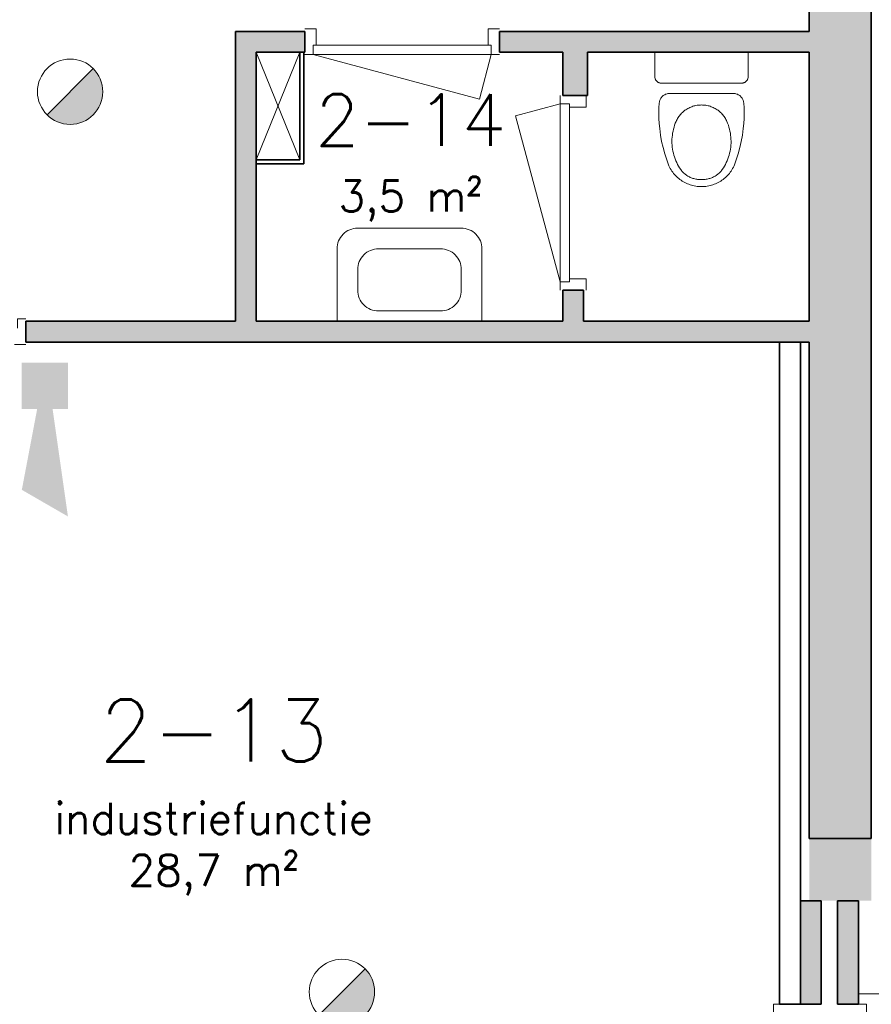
# Model space of a CAD drawing. Header units: millimetres. Extents: x -13022 to 1371524, y -38729 to 632593.
# Tile 309 of 381: x 740232 to 744344, y 573978 to 578733. Entities that reach past the tile are written whole.
import ezdxf

# ---------------------------------------------------------------- set-up
doc = ezdxf.new("R2010")
doc.units = ezdxf.units.MM
doc.header["$LTSCALE"] = 35
for name, color, linetype, lineweight in [('A LIJN 1', 1, 'Continuous', 20), ('A LIJN 2', 2, 'Continuous', 35), ('A LIJN 5', 5, 'Continuous', 13), ('A LIJN 9', 252, 'Continuous', 18), ('Al65----_beveiliging-inst', 92, 'Continuous', 9), ('B95 tekst', 7, 'Continuous', 25), ('brandveiligheid voorzieningen', 10, 'Continuous', 9)]:
    doc.layers.add(name, color=color, linetype=linetype, lineweight=lineweight)
doc.styles.add('Algemeen', font='simplex.shx', dxfattribs={"height": 2.5})

# ---------------------------------------------------------------- blocks, each defined once
blk = doc.blocks.new('Brandmelder')
at = {"layer": 'brandveiligheid voorzieningen'}
blk.add_hatch(color=256, dxfattribs=at).paths.add_polyline_path([(76.61761215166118, -89.8017357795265, 0.198912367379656), (75.84758572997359, -87.94272754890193), (72.12956926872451, -91.66074401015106, 0.6681786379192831)])
blk.add_line((72.12956926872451, -91.66074401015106), (75.84758572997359, -87.94272754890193), dxfattribs=at)
blk.add_circle((73.98857749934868, -89.8017357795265), 2.629034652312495, dxfattribs=at)
blk = doc.blocks.new('Signaalgever (akoestisch)')
at = {"layer": 'Al65----_beveiliging-inst', "color": 10, "linetype": 'Continuous'}
for points in [[(3.712956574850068, 0), (3.712956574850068, 3.712956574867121), (0, 0), (0, 3.712956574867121)], [(10.23284543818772, 0), (12.37652191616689, 3.712956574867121), (3.712956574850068, 1.237652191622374), (3.712956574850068, 2.475304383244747)]]:
    blk.add_solid(points, dxfattribs=at)

msp = doc.modelspace()

# ---------------------------------------------------------------- hatches: boundary and pattern name
at = {"layer": 'A LIJN 9', "ltscale": 0.1}
h = msp.add_hatch(color=256, dxfattribs=at)
h.dxf.hatch_style = 1
h.paths.add_polyline_path([(744344.192393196, 582818.8713452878), (744424.1942242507, 582818.8713452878), (747203.8648728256, 582818.872298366), (747203.8648728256, 582718.8719198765), (747403.8656262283, 582718.8719198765), (747403.8656262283, 582818.8713452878), (747384.6272816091, 582818.8722984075), (747296.932042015, 582918.8717243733), (744344.192393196, 582918.8717243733), (744344.192393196, 583109.4415978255), (744044.1931561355, 583109.4415978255), (744044.1931561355, 578676.872192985), (742549.2057064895, 578676.872192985), (742549.2057064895, 578576.8722907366), (742854.2021874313, 578576.8722907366), (742854.2021874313, 578366.4478716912), (742974.201119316, 578366.4478716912), (742974.201119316, 578576.8722907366), (744044.1931561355, 578576.8722907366), (744044.1931561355, 577276.4463136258), (742954.2006615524, 577276.4463136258), (742954.2006615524, 577426.4421132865), (742854.2021874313, 577426.4421132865), (742854.2021874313, 577276.4463136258), (741374.2026738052, 577276.4463136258), (741374.2026738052, 578576.8722907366), (741609.1956547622, 578576.8722907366), (741609.1956547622, 578676.872192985), (741274.2042092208, 578676.872192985), (741274.2042092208, 577276.4463136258), (740261.7759541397, 577276.4463136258), (740261.7683152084, 577176.4464113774), (744044.1931561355, 577176.4464113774), (744044.1931561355, 574777.8599534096), (744344.192393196, 574777.8599534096)])
h = msp.add_hatch(color=256, dxfattribs=at)
h.dxf.hatch_style = 1
h.paths.add_polyline_path([(744101.7035321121, 574477.8609613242), (744001.7050675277, 574477.8609613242), (744001.7050675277, 573977.8620449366), (744101.7035321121, 573977.8620449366)])
h.paths.add_polyline_path([(744281.7038372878, 574477.8609613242), (744181.7053727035, 574477.8609613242), (744181.7053727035, 573977.8620449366), (744281.7038372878, 573977.8620449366)])

# ---------------------------------------------------------------- linework, layer by layer
at = {"layer": 'A LIJN 1', "linetype": 'Continuous'}
for p, q in [((741584.2017582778, 578576.8718133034), (741374.2026738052, 578056.8718448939)), ((741374.2026738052, 578576.8718133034), (741584.2017582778, 578056.8718448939)), ((742264.2047909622, 577626.445494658), (741964.2048481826, 577626.445494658)), ((741864.2047051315, 577526.4451161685), (741864.2047051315, 577426.4454517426)), ((742364.2049244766, 577426.4454517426), (742364.2049244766, 577526.4451161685)), ((741964.2048481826, 577326.4453110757), (742264.2047909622, 577326.4453110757)), ((796748.3614281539, 574027.9020503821), (744281.7038372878, 574027.9020503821))]:
    msp.add_line(p, q, dxfattribs=at)
for points in [[(741864.2047051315, 577726.4454863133), (742364.2049323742, 577726.4454863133)], [(741764.2043331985, 577276.4458367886), (741764.2047206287, 577626.4454951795)], [(742464.2049244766, 577626.445494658), (742464.2043582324, 577276.4458362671)], [(742464.2043618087, 577276.4458367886), (741764.2043297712, 577276.4458367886)]]:
    msp.add_lwpolyline(points, dxfattribs=at)
at = {"layer": 'A LIJN 1', "linetype": 'Continuous', "extrusion": (0, 0, -1)}
for centre, major_axis, ratio, start_param, end_param in [((741864.2046574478, 577626.4455447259), (70.71063706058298, 70.710637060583), 0.9999999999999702, 3.926990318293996, 5.497787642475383), ((742364.2050007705, 577626.4455566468), (70.71062863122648, 70.71062863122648), 0.999999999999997, 5.497786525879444, 7.068584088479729)]:
    msp.add_ellipse(centre, major_axis=major_axis, ratio=ratio, start_param=start_param, end_param=end_param, dxfattribs=at)
at = {"layer": 'A LIJN 1', "linetype": 'Continuous'}
for centre, major_axis, ratio, start_param, end_param in [((741964.2048481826, 577526.4451161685), (-70.71067759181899, 70.710677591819), 0.9999999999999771, -0.7853981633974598, 0.7853982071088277), ((742264.2047909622, 577526.4451161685), (-70.71067759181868, 70.71067759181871), 0.9999999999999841, 3.926990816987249, 5.497787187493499), ((741964.2048481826, 577426.4454517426), (-70.71067759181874, 70.71067759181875), 0.9999999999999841, 0.7853981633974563, 2.356194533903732), ((742264.2047909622, 577426.4454517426), (70.71067759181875, 70.71067759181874), 0.9999999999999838, 3.926990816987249, 5.497787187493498)]:
    msp.add_ellipse(centre, major_axis=major_axis, ratio=ratio, start_param=start_param, end_param=end_param, dxfattribs=at)
for points, invisible_edges in [([(743299.2018727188, 578456.8719307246), (743299.2018727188, 578576.8718133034), (743329.2006615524, 578426.8717221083)], 14), ([(743329.2006615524, 578426.8717221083), (743299.2018727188, 578576.8718133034), (743749.1988114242, 578576.8718133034)], 13), ([(743719.2000321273, 578426.8717221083), (743329.2006615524, 578426.8717221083), (743749.1988114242, 578576.8718133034)], 14), ([(743719.2000321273, 578426.8717221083), (743749.1988114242, 578576.8718133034), (743749.1988114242, 578456.8719307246)], 13), ([(743299.2018727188, 578456.8719307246), (743299.5718983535, 578452.1788994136), (743299.2934254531, 578454.5182625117)], 1), ([(743300.670531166, 578447.6012626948), (743300.0296715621, 578449.8686233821), (743299.5718983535, 578452.1788994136)], 12), ([(743300.670531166, 578447.6012626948), (743302.4710682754, 578443.2520315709), (743301.4830616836, 578445.3915993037)], 1), ([(743303.6231068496, 578441.196862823), (743302.4710682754, 578443.2520315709), (743300.670531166, 578447.6012626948)], 14), ([(743309.7189930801, 578434.059564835), (743304.9315575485, 578439.2384932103), (743303.6231068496, 578441.196862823)], 13), ([(743309.7189930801, 578434.059564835), (743306.3887623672, 578437.3883650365), (743304.9315575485, 578439.2384932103)], 13), ([(743309.7189930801, 578434.059564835), (743307.9871205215, 578435.6588772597), (743306.3887623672, 578437.3883650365)], 12), ([(743313.5260704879, 578431.2929562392), (743309.7189930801, 578434.059564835), (743315.5821827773, 578430.1418707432)], 3), ([(743313.5260704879, 578431.2929562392), (743311.5653065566, 578432.6013968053), (743309.7189930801, 578434.059564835)], 12), ([(743319.9309376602, 578428.3403799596), (743317.7184132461, 578429.1557715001), (743315.5821827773, 578430.1418707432)], 12), ([(743732.8185013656, 578430.1418707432), (743730.6822708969, 578429.1557715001), (743728.4697560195, 578428.3403799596)], 12), ([(743734.8746231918, 578431.2929562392), (743732.8185013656, 578430.1418707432), (743738.6816910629, 578434.059564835)], 14), ([(743734.8746231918, 578431.2929562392), (743738.6816910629, 578434.059564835), (743736.8353775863, 578432.6013968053)], 1), ([(743738.6816910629, 578434.059564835), (743744.7775868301, 578441.196862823), (743743.4691361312, 578439.2384932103)], 13), ([(743738.6816910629, 578434.059564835), (743743.4691361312, 578439.2384932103), (743742.0119313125, 578437.3883650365)], 13), ([(743742.0119313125, 578437.3883650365), (743740.4135636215, 578435.6588772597), (743738.6816910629, 578434.059564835)], 12), ([(743747.7301529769, 578447.6012626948), (743745.9296158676, 578443.2520315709), (743744.7775868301, 578441.196862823)], 13), ([(743747.7301529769, 578447.6012626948), (743746.9176224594, 578445.3915993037), (743745.9296158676, 578443.2520315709)], 12), ([(743747.7301529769, 578447.6012626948), (743748.8287857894, 578452.1788994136), (743748.3710221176, 578449.8686233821)], 1), ([(743749.1988114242, 578456.8719307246), (743749.1072586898, 578454.5182625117), (743748.8287857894, 578452.1788994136)], 12), ([(743319.9309376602, 578428.3403799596), (743324.5085743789, 578427.241270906), (743322.1968678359, 578427.7009419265)], 1), ([(743329.2006615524, 578426.8717221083), (743326.8469838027, 578426.964228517), (743324.5085743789, 578427.241270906)], 12), ([(743719.2000321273, 578426.8717221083), (743723.8921193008, 578427.241270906), (743721.5537003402, 578426.964228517)], 1), ([(743723.8921193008, 578427.241270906), (743728.4697560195, 578428.3403799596), (743726.203816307, 578427.7009419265)], 1), ([(743320.3810719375, 578331.0241172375), (743320.8922509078, 578335.1230094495), (743321.7429188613, 578339.1661117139)], 12), ([(743330.7608631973, 578357.5934830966), (743321.7429188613, 578339.1661117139), (743328.3576039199, 578354.2322579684)], 3), ([(743324.4246510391, 578346.972889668), (743321.7429188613, 578339.1661117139), (743322.9216603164, 578343.1252906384)], 1), ([(743328.3576039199, 578354.2322579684), (743324.4246510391, 578346.972889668), (743326.2404469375, 578350.683635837)], 1), ([(743330.7608631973, 578357.5934830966), (743333.4311512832, 578360.7453767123), (743336.3532189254, 578363.6655274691)], 12), ([(743342.8687123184, 578368.734783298), (743336.3532189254, 578363.6655274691), (743339.5041493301, 578366.3348618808)], 1), ([(743353.9771107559, 578374.1640505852), (743342.8687123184, 578368.734783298), (743350.1280812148, 578372.6629672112)], 3), ([(743346.4163807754, 578370.8490792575), (743350.1280812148, 578372.6629672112), (743342.8687123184, 578368.734783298)], 2), ([(743353.9771107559, 578374.1640505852), (743357.9367665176, 578375.3427920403), (743361.9803456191, 578376.1901316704)], 12), ([(743366.0811451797, 578376.701301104), (743370.2086571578, 578376.8720088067), (743361.9803456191, 578376.1901316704)], 2), ([(743370.2086571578, 578376.8720088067), (743472.1831349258, 578311.087079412), (743467.2965077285, 578308.9465574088)], 13), ([(743448.7303761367, 578298.4728292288), (743444.3739918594, 578295.3977063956), (743370.2086571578, 578376.8720088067)], 14), ([(743487.3007801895, 578316.3055846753), (743482.192891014, 578314.7696927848), (743370.2086571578, 578376.8720088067)], 14), ([(743678.1920365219, 578376.8720088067), (743524.2003373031, 578321.1645559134), (743370.2086571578, 578376.8720088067)], 3), ([(743432.0868519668, 578285.1561979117), (743370.2086571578, 578376.8720088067), (743436.0426930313, 578288.7339071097)], 3), ([(743457.8017262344, 578304.0837720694), (743370.2086571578, 578376.8720088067), (743462.5014237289, 578306.6110090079)], 3), ([(743492.4658802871, 578317.6345304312), (743370.2086571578, 578376.8720088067), (743497.6805714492, 578318.7546203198)], 3), ([(743487.3007801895, 578316.3055846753), (743370.2086571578, 578376.8720088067), (743492.4658802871, 578317.6345304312)], 3), ([(743513.5382679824, 578320.8426908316), (743370.2086571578, 578376.8720088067), (743518.8674000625, 578321.1106727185)], 3), ([(743453.2088307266, 578301.3696149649), (743448.7303761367, 578298.4728292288), (743370.2086571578, 578376.8720088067)], 14), ([(743518.8674000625, 578321.1106727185), (743370.2086571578, 578376.8720088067), (743524.2003373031, 578321.1645559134)], 3), ([(743436.0426930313, 578288.7339071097), (743370.2086571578, 578376.8720088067), (743440.1396778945, 578292.1499685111)], 3), ([(743508.2281998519, 578320.3596541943), (743502.9372147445, 578319.6634719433), (743370.2086571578, 578376.8720088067)], 14), ([(743477.1498612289, 578313.0292371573), (743472.1831349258, 578311.087079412), (743370.2086571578, 578376.8720088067)], 14), ([(743370.2086571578, 578376.8720088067), (743502.9372147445, 578319.6634719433), (743497.6805714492, 578318.7546203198)], 13), ([(743440.1396778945, 578292.1499685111), (743370.2086571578, 578376.8720088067), (743444.3739918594, 578295.3977063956)], 3), ([(743424.621489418, 578277.5363407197), (743370.2086571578, 578376.8720088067), (743428.2797840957, 578281.4216098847)], 3), ([(743462.5014237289, 578306.6110090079), (743370.2086571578, 578376.8720088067), (743467.2965077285, 578308.9465574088)], 3), ([(743432.0868519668, 578285.1561979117), (743428.2797840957, 578281.4216098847), (743370.2086571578, 578376.8720088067)], 14), ([(743477.1498612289, 578313.0292371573), (743370.2086571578, 578376.8720088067), (743482.192891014, 578314.7696927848)], 3), ([(743453.2088307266, 578301.3696149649), (743370.2086571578, 578376.8720088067), (743457.8017262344, 578304.0837720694)], 3), ([(743508.2281998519, 578320.3596541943), (743370.2086571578, 578376.8720088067), (743513.5382679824, 578320.8426908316)], 3), ([(743678.1920365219, 578376.8720088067), (743529.5332936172, 578321.1106727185), (743524.2003373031, 578321.1645559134)], 13), ([(743678.1920365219, 578376.8720088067), (743534.8624256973, 578320.8426908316), (743529.5332936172, 578321.1106727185)], 13), ([(743678.1920365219, 578376.8720088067), (743540.172484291, 578320.3596541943), (743534.8624256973, 578320.8426908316)], 13), ([(743678.1920365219, 578376.8720088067), (743545.4634693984, 578319.6634719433), (743540.172484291, 578320.3596541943)], 13), ([(743550.7162979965, 578318.7546203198), (743545.4634693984, 578319.6634719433), (743678.1920365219, 578376.8720088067)], 14), ([(743550.7162979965, 578318.7546203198), (743678.1920365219, 578376.8720088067), (743555.9348038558, 578317.6345304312)], 3), ([(743678.1920365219, 578376.8720088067), (743561.0999134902, 578316.3055846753), (743555.9348038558, 578317.6345304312)], 13), ([(743566.2077931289, 578314.7696927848), (743561.0999134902, 578316.3055846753), (743678.1920365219, 578376.8720088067)], 14), ([(743566.2077931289, 578314.7696927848), (743678.1920365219, 578376.8720088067), (743571.2508229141, 578313.0292371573)], 3), ([(743678.1920365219, 578376.8720088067), (743576.2175587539, 578311.087079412), (743571.2508229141, 578313.0292371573)], 13), ([(743678.1920365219, 578376.8720088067), (743581.1041859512, 578308.9465574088), (743576.2175587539, 578311.087079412)], 13), ([(743678.1920365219, 578376.8720088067), (743585.8992604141, 578306.6110090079), (743581.1041859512, 578308.9465574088)], 13), ([(743678.1920365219, 578376.8720088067), (743590.5989579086, 578304.0837720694), (743585.8992604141, 578306.6110090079)], 13), ([(743678.1920365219, 578376.8720088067), (743595.1918534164, 578301.3696149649), (743590.5989579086, 578304.0837720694)], 13), ([(743678.1920365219, 578376.8720088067), (743599.6703080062, 578298.4728292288), (743595.1918534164, 578301.3696149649)], 13), ([(743678.1920365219, 578376.8720088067), (743604.0266922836, 578295.3977063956), (743599.6703080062, 578298.4728292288)], 13), ([(743678.1920365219, 578376.8720088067), (743608.2610157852, 578292.1499685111), (743604.0266922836, 578295.3977063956)], 13), ([(743678.1920365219, 578376.8720088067), (743612.3579911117, 578288.7339071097), (743608.2610157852, 578292.1499685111)], 13), ([(743678.1920365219, 578376.8720088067), (743616.3138321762, 578285.1561979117), (743612.3579911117, 578288.7339071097)], 13), ([(743678.1920365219, 578376.8720088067), (743620.120909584, 578281.4216098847), (743616.3138321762, 578285.1561979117)], 13), ([(743623.779194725, 578277.5363407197), (743620.120909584, 578281.4216098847), (743678.1920365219, 578376.8720088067)], 14), ([(743678.1920365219, 578376.8720088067), (743682.3195389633, 578376.701301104), (743686.4203385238, 578376.1901316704)], 12), ([(743686.4203385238, 578376.1901316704), (743690.4639176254, 578375.3427920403), (743694.4235829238, 578374.1640505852)], 12), ([(743694.4235829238, 578374.1640505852), (743698.2726029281, 578372.6629672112), (743705.5319718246, 578368.734783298)], 14), ([(743701.9843129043, 578370.8490792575), (743705.5319718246, 578368.734783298), (743698.2726029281, 578372.6629672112)], 2), ([(743705.5319718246, 578368.734783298), (743708.8965443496, 578366.3348618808), (743712.0474747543, 578363.6655274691)], 12), ([(743717.6398209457, 578357.5934830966), (743712.0474747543, 578363.6655274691), (743714.9695328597, 578360.7453767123)], 1), ([(743726.6577748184, 578339.1661117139), (743717.6398209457, 578357.5934830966), (743720.0430897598, 578354.2322579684)], 13), ([(743722.1602372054, 578350.683635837), (743723.9760426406, 578346.972889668), (743720.0430897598, 578354.2322579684)], 2), ([(743726.6577748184, 578339.1661117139), (743723.9760426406, 578346.972889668), (743725.4790333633, 578343.1252906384)], 1), ([(743726.6577748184, 578339.1661117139), (743727.5084427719, 578335.1230094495), (743728.0196122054, 578331.0241172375)], 12), ([(743318.176176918, 578281.3672504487), (743318.7788990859, 578306.2180951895), (743414.6346119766, 578265.043684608)], 14), ([(743320.3810719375, 578331.0241172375), (743424.621489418, 578277.5363407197), (743318.7788990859, 578306.2180951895)], 3), ([(743421.1272267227, 578273.50754357), (743318.7788990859, 578306.2180951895), (743424.621489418, 578277.5363407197)], 3), ([(743417.796986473, 578269.3409404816), (743414.6346119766, 578265.043684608), (743318.7788990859, 578306.2180951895)], 14), ([(743417.796986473, 578269.3409404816), (743318.7788990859, 578306.2180951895), (743421.1272267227, 578273.50754357)], 3), ([(743623.779194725, 578277.5363407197), (743728.0196122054, 578331.0241172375), (743729.621785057, 578306.2180951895)], 13), ([(743623.779194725, 578277.5363407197), (743729.621785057, 578306.2180951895), (743627.273466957, 578273.50754357)], 3), ([(743627.273466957, 578273.50754357), (743729.621785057, 578306.2180951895), (743630.6036976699, 578269.3409404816)], 3), ([(743729.621785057, 578306.2180951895), (743633.7660721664, 578265.043684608), (743630.6036976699, 578269.3409404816)], 13), ([(743730.2245167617, 578281.3672504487), (743633.7660721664, 578265.043684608), (743729.621785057, 578306.2180951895)], 3), ([(743411.6515187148, 578260.6224504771), (743318.176176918, 578281.3672504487), (743414.6346119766, 578265.043684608)], 3), ([(743403.7970570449, 578246.6892687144), (743318.176176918, 578281.3672504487), (743406.2270192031, 578251.438089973)], 3), ([(743406.2270192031, 578251.438089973), (743318.176176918, 578281.3672504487), (743408.8477162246, 578256.0848674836)], 3), ([(743411.6515187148, 578260.6224504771), (743408.8477162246, 578256.0848674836), (743318.176176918, 578281.3672504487)], 14), ([(743318.5767201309, 578256.5121141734), (743318.176176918, 578281.3672504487), (743403.7970570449, 578246.6892687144)], 14), ([(743318.5767201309, 578256.5121141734), (743401.5616349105, 578241.8465105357), (743397.838499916, 578232.8161690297)], 13), ([(743318.5767201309, 578256.5121141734), (743403.7970570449, 578246.6892687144), (743401.5616349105, 578241.8465105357)], 13), ([(743318.5767201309, 578256.5121141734), (743397.838499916, 578232.8161690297), (743319.9767140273, 578231.6936937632)], 3), ([(743730.2245167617, 578281.3672504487), (743636.7491654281, 578260.6224504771), (743633.7660721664, 578265.043684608)], 13), ([(743730.2245167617, 578281.3672504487), (743639.5529774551, 578256.0848674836), (743636.7491654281, 578260.6224504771)], 13), ([(743642.1736649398, 578251.438089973), (743639.5529774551, 578256.0848674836), (743730.2245167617, 578281.3672504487)], 14), ([(743642.1736649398, 578251.438089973), (743730.2245167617, 578281.3672504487), (743644.603627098, 578246.6892687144)], 3), ([(743730.2245167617, 578281.3672504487), (743729.8239640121, 578256.5121141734), (743644.603627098, 578246.6892687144)], 14), ([(743729.8239640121, 578256.5121141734), (743646.8390492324, 578241.8465105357), (743644.603627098, 578246.6892687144)], 13), ([(743729.8239640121, 578256.5121141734), (743650.5621842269, 578232.8161690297), (743646.8390492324, 578241.8465105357)], 13), ([(743729.8239640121, 578256.5121141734), (743728.4239796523, 578231.6936937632), (743650.5621842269, 578232.8161690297)], 14), ([(743319.9767140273, 578231.6936937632), (743397.838499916, 578232.8161690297), (743394.4815663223, 578223.642298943)], 13), ([(743322.3761586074, 578206.9515678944), (743319.9767140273, 578231.6936937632), (743391.5061024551, 578214.3392065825)], 14), ([(743319.9767140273, 578231.6936937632), (743394.4815663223, 578223.642298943), (743391.5061024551, 578214.3392065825)], 13), ([(743322.3761586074, 578206.9515678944), (743391.5061024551, 578214.3392065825), (743388.9082936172, 578204.9235794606)], 13), ([(743322.3761586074, 578206.9515678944), (743384.8685292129, 578185.8138547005), (743326.3892201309, 578176.1426428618)], 3), ([(743322.3761586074, 578206.9515678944), (743388.9082936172, 578204.9235794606), (743386.6919545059, 578195.4097250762)], 13), ([(743322.3761586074, 578206.9515678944), (743386.6919545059, 578195.4097250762), (743384.8685292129, 578185.8138547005)], 13), ([(743653.9191273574, 578223.642298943), (743650.5621842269, 578232.8161690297), (743728.4239796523, 578231.6936937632)], 14), ([(743653.9191273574, 578223.642298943), (743728.4239796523, 578231.6936937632), (743656.8945816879, 578214.3392065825)], 3), ([(743728.4239796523, 578231.6936937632), (743726.0283497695, 578206.9510916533), (743656.8945816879, 578214.3392065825)], 14), ([(743659.4923905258, 578204.9235794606), (743656.8945816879, 578214.3392065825), (743726.0283497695, 578206.9510916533)], 14), ([(743661.7087296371, 578195.4097250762), (743659.4923905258, 578204.9235794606), (743726.0283497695, 578206.9510916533)], 14), ([(743663.53215493, 578185.8138547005), (743661.7087296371, 578195.4097250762), (743726.0283497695, 578206.9510916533)], 14), ([(743663.53215493, 578185.8138547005), (743726.0283497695, 578206.9510916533), (743722.0114735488, 578176.1426428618)], 13), ([(743383.434203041, 578176.1517033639), (743326.3892201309, 578176.1426428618), (743384.8685292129, 578185.8138547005)], 3), ([(743383.434203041, 578176.1517033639), (743382.3927811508, 578166.4390078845), (743326.3892201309, 578176.1426428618)], 14), ([(743331.8022755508, 578145.5487719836), (743326.3892201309, 578176.1426428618), (743382.3927811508, 578166.4390078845)], 14), ([(743331.8022755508, 578145.5487719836), (743382.3927811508, 578166.4390078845), (743381.7481163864, 578156.6924557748)], 13), ([(743331.8022755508, 578145.5487719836), (743381.7481163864, 578156.6924557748), (743381.5001515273, 578146.9277850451)], 13), ([(743331.8022755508, 578145.5487719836), (743381.5001515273, 578146.9277850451), (743381.6489247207, 578137.1612063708)], 13), ([(743331.8022755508, 578145.5487719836), (743381.6489247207, 578137.1612063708), (743338.6076954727, 578115.234327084)], 3), ([(743664.9664811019, 578176.1517033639), (743663.53215493, 578185.8138547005), (743722.0114735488, 578176.1426428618)], 14), ([(743664.9664811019, 578176.1517033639), (743722.0114735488, 578176.1426428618), (743666.0079029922, 578166.4390078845)], 3), ([(743666.0079029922, 578166.4390078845), (743722.0114735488, 578176.1426428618), (743716.5984181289, 578145.5487719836)], 13), ([(743666.0079029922, 578166.4390078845), (743716.5984181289, 578145.5487719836), (743666.6525772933, 578156.6924557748)], 3), ([(743666.9005421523, 578146.9277850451), (743666.6525772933, 578156.6924557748), (743716.5984181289, 578145.5487719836)], 14), ([(743666.9005421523, 578146.9277850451), (743716.5984181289, 578145.5487719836), (743666.7517594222, 578137.1612063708)], 3), ([(743716.5984181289, 578145.5487719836), (743709.7929886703, 578115.2338502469), (743666.7517594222, 578137.1612063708)], 14), ([(743381.6489247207, 578137.1612063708), (743382.1944264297, 578127.4084565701), (743338.6076954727, 578115.234327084)], 14), ([(743383.1366566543, 578117.6857469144), (743338.6076954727, 578115.234327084), (743382.1944264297, 578127.4084565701)], 3), ([(743384.4718006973, 578108.0097673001), (743338.6076954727, 578115.234327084), (743383.1366566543, 578117.6857469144)], 3), ([(743384.4718006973, 578108.0097673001), (743346.7825917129, 578085.2608213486), (743338.6076954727, 578115.234327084)], 13), ([(743386.1998585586, 578098.3957771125), (743346.7825917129, 578085.2608213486), (743384.4718006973, 578108.0097673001)], 3), ([(743386.1998585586, 578098.3957771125), (743388.3132008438, 578088.8599876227), (743346.7825917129, 578085.2608213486)], 14), ([(743662.2008255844, 578098.3957771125), (743701.61809243, 578085.2608213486), (743660.0874832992, 578088.8599876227)], 3), ([(743662.2008255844, 578098.3957771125), (743663.9288834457, 578108.0097673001), (743701.61809243, 578085.2608213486)], 14), ([(743663.9288834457, 578108.0097673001), (743665.2640274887, 578117.6857469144), (743709.7929886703, 578115.2338502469)], 14), ([(743663.9288834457, 578108.0097673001), (743709.7929886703, 578115.2338502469), (743701.61809243, 578085.2608213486)], 13), ([(743665.2640274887, 578117.6857469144), (743666.2062577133, 578127.4084565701), (743709.7929886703, 578115.2338502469)], 14), ([(743709.7929886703, 578115.2338502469), (743666.2062577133, 578127.4084565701), (743666.7517594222, 578137.1612063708)], 13), ([(743390.81564225, 578079.417658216), (743346.7825917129, 578085.2608213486), (743388.3132008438, 578088.8599876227)], 3), ([(743390.81564225, 578079.417658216), (743356.319334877, 578055.6916729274), (743346.7825917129, 578085.2608213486)], 13), ([(743390.81564225, 578079.417658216), (743393.6995533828, 578070.0854787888), (743356.319334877, 578055.6916729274)], 14), ([(743396.9611195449, 578060.8777532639), (743356.319334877, 578055.6916729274), (743393.6995533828, 578070.0854787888)], 3), ([(743396.9611195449, 578060.8777532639), (743400.5927113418, 578051.8097410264), (743356.319334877, 578055.6916729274)], 14), ([(743367.1950367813, 578026.5883938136), (743356.319334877, 578055.6916729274), (743400.5927113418, 578051.8097410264)], 14), ([(743367.1950367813, 578026.5883938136), (743400.5927113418, 578051.8097410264), (743404.5905140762, 578042.8971777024)], 13), ([(743681.2018326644, 578026.5883938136), (743643.8101796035, 578042.8971777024), (743647.8079728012, 578051.8097410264)], 13), ([(743647.8079728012, 578051.8097410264), (743651.4395741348, 578060.8772764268), (743692.081349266, 578055.6916729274)], 14), ([(743681.2018326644, 578026.5883938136), (743647.8079728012, 578051.8097410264), (743692.081349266, 578055.6916729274)], 3), ([(743651.4395741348, 578060.8772764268), (743654.7011307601, 578070.0854787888), (743692.081349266, 578055.6916729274)], 14), ([(743657.585041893, 578079.417658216), (743692.081349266, 578055.6916729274), (743654.7011307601, 578070.0854787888)], 3), ([(743701.61809243, 578085.2608213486), (743657.585041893, 578079.417658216), (743660.0874832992, 578088.8599876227)], 13), ([(743701.61809243, 578085.2608213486), (743692.081349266, 578055.6916729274), (743657.585041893, 578079.417658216)], 14), ([(743367.1950367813, 578026.5883938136), (743404.5905140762, 578042.8971777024), (743370.3002003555, 578020.3008190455)], 3), ([(743404.5905140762, 578042.8971777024), (743408.9430836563, 578034.1543690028), (743370.3002003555, 578020.3008190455)], 14), ([(743408.9430836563, 578034.1543690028), (743373.6571339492, 578014.1438976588), (743370.3002003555, 578020.3008190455)], 13), ([(743408.9430836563, 578034.1543690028), (743377.2620228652, 578008.128120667), (743373.6571339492, 578014.1438976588)], 13), ([(743413.650420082, 578025.595142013), (743377.2620228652, 578008.128120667), (743408.9430836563, 578034.1543690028)], 3), ([(743381.1034325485, 578002.2625473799), (743377.2620228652, 578008.128120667), (743413.650420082, 578025.595142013)], 14), ([(743381.1034325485, 578002.2625473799), (743413.650420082, 578025.595142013), (743418.704893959, 578017.2347567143)], 13), ([(743381.1034325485, 578002.2625473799), (743418.704893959, 578017.2347567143), (743385.1813439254, 577996.557190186)], 3), ([(743389.484322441, 577991.0211113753), (743385.1813439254, 577996.557190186), (743418.704893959, 578017.2347567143)], 14), ([(743389.484322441, 577991.0211113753), (743418.704893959, 578017.2347567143), (743424.0874318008, 578009.0865633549)], 13), ([(743389.484322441, 577991.0211113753), (743424.0874318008, 578009.0865633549), (743394.0085438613, 577985.6638453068)], 3), ([(743424.0874318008, 578009.0865633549), (743398.746407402, 577980.4939780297), (743394.0085438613, 577985.6638453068)], 13), ([(743426.8988636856, 578005.4235003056), (743398.746407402, 577980.4939780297), (743424.0874318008, 578009.0865633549)], 3), ([(743426.8988636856, 578005.4235003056), (743429.8552540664, 578001.8734476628), (743398.746407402, 577980.4939780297)], 14), ([(743398.746407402, 577980.4939780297), (743429.8552540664, 578001.8734476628), (743403.6902455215, 577975.5196121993)], 3), ([(743432.9451588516, 577998.4426049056), (743403.6902455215, 577975.5196121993), (743429.8552540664, 578001.8734476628)], 3), ([(743615.4555252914, 577998.4426049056), (743618.5492543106, 578001.8734476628), (743644.7104386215, 577975.5196121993)], 14), ([(743618.5492543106, 578001.8734476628), (743621.5018204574, 578005.4235003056), (743649.6542862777, 577980.4939780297)], 14), ([(743618.5492543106, 578001.8734476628), (743649.6542862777, 577980.4939780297), (743644.7104386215, 577975.5196121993)], 13), ([(743624.3094471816, 578009.0865633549), (743649.6542862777, 577980.4939780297), (743621.5018204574, 578005.4235003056)], 3), ([(743624.3094471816, 578009.0865633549), (743629.6957997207, 578017.2347567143), (743658.9163712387, 577991.0211113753)], 14), ([(743624.3094471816, 578009.0865633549), (743654.3921402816, 577985.6638453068), (743649.6542862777, 577980.4939780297)], 13), ([(743624.3094471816, 578009.0865633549), (743658.9163712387, 577991.0211113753), (743654.3921402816, 577985.6638453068)], 13), ([(743634.7502735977, 578025.595142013), (743667.2972611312, 578002.2625473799), (743629.6957997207, 578017.2347567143)], 3), ([(743658.9163712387, 577991.0211113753), (743629.6957997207, 578017.2347567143), (743663.2193497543, 577996.557190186)], 3), ([(743629.6957997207, 578017.2347567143), (743667.2972611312, 578002.2625473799), (743663.2193497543, 577996.557190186)], 13), ([(743634.7502735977, 578025.595142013), (743639.4576100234, 578034.1543690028), (743671.1386612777, 578008.128120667)], 14), ([(743634.7502735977, 578025.595142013), (743671.1386612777, 578008.128120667), (743667.2972611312, 578002.2625473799)], 13), ([(743643.8101796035, 578042.8971777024), (743678.1004837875, 578020.3008190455), (743639.4576100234, 578034.1543690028)], 3), ([(743674.7435597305, 578014.1438976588), (743639.4576100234, 578034.1543690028), (743678.1004837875, 578020.3008190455)], 3), ([(743674.7435597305, 578014.1438976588), (743671.1386612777, 578008.128120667), (743639.4576100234, 578034.1543690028)], 14), ([(743681.2018326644, 578026.5883938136), (743678.1004837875, 578020.3008190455), (743643.8101796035, 578042.8971777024)], 14), ([(743408.8286427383, 577970.7493338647), (743403.6902455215, 577975.5196121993), (743432.9451588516, 577998.4426049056)], 14), ([(743408.8286427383, 577970.7493338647), (743432.9451588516, 577998.4426049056), (743436.168578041, 577995.1362160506)], 13), ([(743408.8286427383, 577970.7493338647), (743436.168578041, 577995.1362160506), (743414.1577748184, 577966.1907700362)], 3), ([(743414.1577748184, 577966.1907700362), (743436.168578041, 577995.1362160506), (743439.5178727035, 577991.9595263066)], 13), ([(743414.1577748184, 577966.1907700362), (743439.5178727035, 577991.9595263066), (743419.6661976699, 577961.8515524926)], 3), ([(743442.9930714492, 577988.9168284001), (743419.6661976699, 577961.8515524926), (743439.5178727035, 577991.9595263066)], 3), ([(743425.3424576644, 577957.7383551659), (743419.6661976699, 577961.8515524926), (743442.9930714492, 577988.9168284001)], 14), ([(743425.3424576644, 577957.7383551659), (743442.9930714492, 577988.9168284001), (743446.5827015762, 577986.0128907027)], 13), ([(743425.3424576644, 577957.7383551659), (743446.5827015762, 577986.0128907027), (743450.2867726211, 577983.252956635)], 13), ([(743425.3424576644, 577957.7383551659), (743450.2867726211, 577983.252956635), (743431.1827687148, 577953.8578543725)], 3), ([(743431.1827687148, 577953.8578543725), (743450.2867726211, 577983.252956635), (743454.0938404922, 577980.6408432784)], 13), ([(743431.1827687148, 577953.8578543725), (743454.0938404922, 577980.6408432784), (743437.1756581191, 577950.2167258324)], 3), ([(743458.0000904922, 577978.1808403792), (743437.1756581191, 577950.2167258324), (743454.0938404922, 577980.6408432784)], 3), ([(743443.3135060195, 577946.8211684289), (743437.1756581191, 577950.2167258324), (743458.0000904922, 577978.1808403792)], 14), ([(743443.3135060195, 577946.8211684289), (743458.0000904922, 577978.1808403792), (743462.0017079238, 577975.8762863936)], 13), ([(743443.3135060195, 577946.8211684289), (743462.0017079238, 577975.8762863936), (743449.581053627, 577943.6764273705)], 3), ([(743462.0017079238, 577975.8762863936), (743466.0910633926, 577973.7309960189), (743449.581053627, 577943.6764273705)], 14), ([(743455.9706715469, 577940.787271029), (743449.581053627, 577943.6764273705), (743466.0910633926, 577973.7309960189)], 14), ([(743470.2605179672, 577971.7487839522), (743455.9706715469, 577940.787271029), (743466.0910633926, 577973.7309960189)], 3), ([(743462.4709156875, 577938.158945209), (743455.9706715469, 577940.787271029), (743470.2605179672, 577971.7487839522)], 14), ([(743462.4709156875, 577938.158945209), (743470.2605179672, 577971.7487839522), (743474.5062855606, 577969.9320349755)], 13), ([(743462.4709156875, 577938.158945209), (743474.5062855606, 577969.9320349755), (743478.8206986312, 577968.2836083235)], 13), ([(743462.4709156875, 577938.158945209), (743478.8206986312, 577968.2836083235), (743469.0741566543, 577935.795740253)], 3), ([(743483.1961563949, 577966.8063668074), (743469.0741566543, 577935.795740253), (743478.8206986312, 577968.2836083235)], 3), ([(743483.1961563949, 577966.8063668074), (743475.7651356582, 577933.7014714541), (743469.0741566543, 577935.795740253)], 13), ([(743483.1961563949, 577966.8063668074), (743487.625029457, 577965.5022177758), (743475.7651356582, 577933.7014714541)], 14), ([(743482.5362233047, 577931.8794766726), (743475.7651356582, 577933.7014714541), (743487.625029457, 577965.5022177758)], 14), ([(743482.5362233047, 577931.8794766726), (743487.625029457, 577965.5022177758), (743492.1034840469, 577964.3735436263)], 13), ([(743489.375975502, 577930.3326163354), (743482.5362233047, 577931.8794766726), (743492.1034840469, 577964.3735436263)], 14), ([(743489.375975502, 577930.3326163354), (743492.1034840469, 577964.3735436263), (743496.6239003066, 577963.4222534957)], 13), ([(743489.375975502, 577930.3326163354), (743496.6239003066, 577963.4222534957), (743496.2729386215, 577929.0632764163)], 3), ([(743501.1748341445, 577962.6493010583), (743496.2729386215, 577929.0632764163), (743496.6239003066, 577963.4222534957)], 3), ([(743501.1748341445, 577962.6493010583), (743505.7524708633, 577962.0565918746), (743496.2729386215, 577929.0632764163)], 14), ([(743496.2729386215, 577929.0632764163), (743505.7524708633, 577962.0565918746), (743503.2156971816, 577928.0743161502)], 3), ([(743503.2156971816, 577928.0743161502), (743505.7524708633, 577962.0565918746), (743510.3529957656, 577961.6441283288)], 13), ([(743510.1889637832, 577927.3666898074), (743503.2156971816, 577928.0743161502), (743510.3529957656, 577961.6441283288)], 14), ([(743514.964955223, 577961.4133391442), (743510.1889637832, 577927.3666898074), (743510.3529957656, 577961.6441283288)], 3), ([(743514.964955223, 577961.4133391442), (743517.1889332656, 577926.9413510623), (743510.1889637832, 577927.3666898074)], 13), ([(743514.964955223, 577961.4133391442), (743519.5845631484, 577961.3642249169), (743517.1889332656, 577926.9413510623)], 14), ([(743517.1889332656, 577926.9413510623), (743519.5845631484, 577961.3642249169), (743524.2003373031, 577926.7997304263)], 3), ([(743524.2003373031, 577961.4967856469), (743524.2003373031, 577926.7997304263), (743519.5845631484, 577961.3642249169)], 3), ([(743524.2003373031, 577961.4967856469), (743528.8161209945, 577961.3642249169), (743524.2003373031, 577926.7997304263)], 14), ([(743524.2003373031, 577926.7997304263), (743528.8161209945, 577961.3642249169), (743531.2117508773, 577926.9413510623)], 3), ([(743528.8161209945, 577961.3642249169), (743533.4357289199, 577961.4133391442), (743531.2117508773, 577926.9413510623)], 14), ([(743533.4357289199, 577961.4133391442), (743538.2117298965, 577927.3666898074), (743531.2117508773, 577926.9413510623)], 13), ([(743538.0476979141, 577961.6441283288), (743538.2117298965, 577927.3666898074), (743533.4357289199, 577961.4133391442)], 3), ([(743545.1849869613, 577928.0743161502), (743538.0476979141, 577961.6441283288), (743542.6482228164, 577962.0565918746)], 13), ([(743545.1849869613, 577928.0743161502), (743538.2117298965, 577927.3666898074), (743538.0476979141, 577961.6441283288)], 14), ([(743552.1277455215, 577929.0632764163), (743542.6482228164, 577962.0565918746), (743547.2258595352, 577962.6493010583)], 13), ([(743545.1849869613, 577928.0743161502), (743542.6482228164, 577962.0565918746), (743552.1277455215, 577929.0632764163)], 3), ([(743551.7767838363, 577963.4222534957), (743552.1277455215, 577929.0632764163), (743547.2258595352, 577962.6493010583)], 3), ([(743556.2972096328, 577964.3735436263), (743559.024708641, 577930.3326163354), (743551.7767838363, 577963.4222534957)], 3), ([(743551.7767838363, 577963.4222534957), (743559.024708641, 577930.3326163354), (743552.1277455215, 577929.0632764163)], 13), ([(743556.2972096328, 577964.3735436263), (743560.7756546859, 577965.5022177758), (743565.8644608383, 577931.8794766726)], 14), ([(743556.2972096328, 577964.3735436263), (743565.8644608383, 577931.8794766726), (743559.024708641, 577930.3326163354)], 13), ([(743560.7756546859, 577965.5022177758), (743565.204527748, 577966.8063668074), (743572.6355484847, 577933.7014714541)], 14), ([(743560.7756546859, 577965.5022177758), (743572.6355484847, 577933.7014714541), (743565.8644608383, 577931.8794766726)], 13), ([(743569.5799855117, 577968.2836083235), (743579.3265274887, 577935.795740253), (743565.204527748, 577966.8063668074)], 3), ([(743572.6355484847, 577933.7014714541), (743565.204527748, 577966.8063668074), (743579.3265274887, 577935.795740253)], 3), ([(743573.8944081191, 577969.9320349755), (743585.9297684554, 577938.158945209), (743569.5799855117, 577968.2836083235)], 3), ([(743569.5799855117, 577968.2836083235), (743585.9297684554, 577938.158945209), (743579.3265274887, 577935.795740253)], 13), ([(743578.1401661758, 577971.7487839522), (743585.9297684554, 577938.158945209), (743573.8944081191, 577969.9320349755)], 3), ([(743578.1401661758, 577971.7487839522), (743582.3096302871, 577973.7309960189), (743592.4300221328, 577940.787271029)], 14), ([(743578.1401661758, 577971.7487839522), (743592.4300221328, 577940.787271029), (743585.9297684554, 577938.158945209)], 13), ([(743586.3989857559, 577975.8762863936), (743598.8196400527, 577943.6764273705), (743582.3096302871, 577973.7309960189)], 3), ([(743598.8196400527, 577943.6764273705), (743592.4300221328, 577940.787271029), (743582.3096302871, 577973.7309960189)], 14), ([(743586.3989857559, 577975.8762863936), (743590.4005936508, 577978.1808403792), (743605.0871781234, 577946.8211684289)], 14), ([(743586.3989857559, 577975.8762863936), (743605.0871781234, 577946.8211684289), (743598.8196400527, 577943.6764273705)], 13), ([(743611.2250260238, 577950.2167258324), (743590.4005936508, 577978.1808403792), (743594.3068436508, 577980.6408432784)], 13), ([(743611.2250260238, 577950.2167258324), (743605.0871781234, 577946.8211684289), (743590.4005936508, 577978.1808403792)], 14), ([(743594.3068436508, 577980.6408432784), (743598.1139115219, 577983.252956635), (743617.2179154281, 577953.8578543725)], 14), ([(743611.2250260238, 577950.2167258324), (743594.3068436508, 577980.6408432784), (743617.2179154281, 577953.8578543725)], 3), ([(743623.0582169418, 577957.7378783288), (743598.1139115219, 577983.252956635), (743601.8179825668, 577986.0128907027)], 13), ([(743623.0582169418, 577957.7378783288), (743617.2179154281, 577953.8578543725), (743598.1139115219, 577983.252956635)], 14), ([(743605.4076126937, 577988.9168284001), (743623.0582169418, 577957.7378783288), (743601.8179825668, 577986.0128907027)], 3), ([(743605.4076126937, 577988.9168284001), (743608.8828114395, 577991.9595263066), (743628.734486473, 577961.8515524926)], 14), ([(743605.4076126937, 577988.9168284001), (743628.734486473, 577961.8515524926), (743623.0582169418, 577957.7378783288)], 13), ([(743634.2429093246, 577966.1907700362), (743608.8828114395, 577991.9595263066), (743612.2321156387, 577995.1362160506)], 13), ([(743634.2429093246, 577966.1907700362), (743628.734486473, 577961.8515524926), (743608.8828114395, 577991.9595263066)], 14), ([(743615.4555252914, 577998.4426049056), (743639.5720414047, 577970.7493338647), (743612.2321156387, 577995.1362160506)], 3), ([(743634.2429093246, 577966.1907700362), (743612.2321156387, 577995.1362160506), (743639.5720414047, 577970.7493338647)], 3), ([(743615.4555252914, 577998.4426049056), (743644.7104386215, 577975.5196121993), (743639.5720414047, 577970.7493338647)], 13)]:
    msp.add_3dface(points, dxfattribs=dict(at, invisible_edges=invisible_edges))
at = {"layer": 'A LIJN 2'}
for p, q in [((744044.1931561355, 578676.872192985), (744044.1931561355, 583109.4415978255)), ((744344.192393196, 574777.8599534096), (744344.192393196, 582818.8713452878)), ((741274.2042092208, 577276.4463136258), (741274.2042092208, 578676.872192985)), ((741274.2042092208, 578676.872192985), (741609.1956547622, 578676.872192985)), ((741609.1956547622, 578676.872192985), (741609.1956547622, 578576.8722907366)), ((742549.2057064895, 578676.872192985), (744044.1931561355, 578676.872192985)), ((742549.2057064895, 578676.872192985), (742549.2057064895, 578576.8722907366)), ((741374.2026738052, 577276.4463136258), (741374.2026738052, 578576.8722907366)), ((741374.2026738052, 578576.8722907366), (741609.1956547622, 578576.8722907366)), ((741584.2017582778, 578056.8718448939), (741584.2017582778, 578576.8722907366)), ((741604.2022160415, 578576.8718133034), (741604.2022160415, 578036.8718639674)), ((742549.2057064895, 578576.8722907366), (742854.2021874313, 578576.8722907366)), ((742854.2021874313, 578576.8722907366), (742854.2021874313, 578366.4478716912)), ((742974.201119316, 578576.8722907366), (744044.1931561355, 578576.8722907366)), ((742974.201119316, 578576.8722907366), (742974.201119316, 578366.4478716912)), ((744044.1931561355, 577276.4463136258), (744044.1931561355, 578576.8722907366)), ((742854.2021874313, 578366.4478716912), (742974.201119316, 578366.4478716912)), ((741374.2026738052, 578056.8718448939), (741584.2017582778, 578056.8718448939)), ((741604.2022160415, 578036.8718639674), (741374.2026738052, 578036.8718639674)), ((742854.2021874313, 577426.4421132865), (742854.2021874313, 577276.4463136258)), ((742854.2021874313, 577426.4421132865), (742954.2006615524, 577426.4421132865)), ((742954.2006615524, 577426.4421132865), (742954.2006615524, 577276.4463136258)), ((740261.7683152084, 577176.4464113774), (740261.7759541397, 577276.4463136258)), ((740261.7759541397, 577276.4463136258), (741274.2042092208, 577276.4463136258)), ((741374.2026738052, 577276.4463136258), (742854.2021874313, 577276.4463136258)), ((742954.2006615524, 577276.4463136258), (744044.1931561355, 577276.4463136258)), ((740261.7683152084, 577176.4464113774), (744044.1931561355, 577176.4464113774)), ((743901.7065934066, 573977.8620449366), (743901.7065934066, 577176.445457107)), ((744001.7050675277, 573977.8620449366), (744001.7050675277, 577176.445457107)), ((744044.1931561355, 574777.8599534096), (744044.1931561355, 577176.4464113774)), ((744044.1931561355, 574777.8599534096), (744344.192393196, 574777.8599534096)), ((744001.7050675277, 574477.8609613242), (744101.7035321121, 574477.8609613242)), ((744101.7035321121, 573977.8620449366), (744101.7035321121, 574477.8609613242)), ((744181.7053727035, 573977.8620449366), (744181.7053727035, 574477.8609613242)), ((744281.7038372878, 574477.8609613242), (744181.7053727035, 574477.8609613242)), ((744281.7038372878, 573977.8620449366), (744281.7038372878, 574477.8609613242)), ((744001.7050675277, 573977.8620449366), (743901.7065934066, 573977.8620449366)), ((744001.7050675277, 573977.8620449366), (744101.7035321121, 573977.8620449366)), ((744281.7038372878, 573977.8620449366), (744181.7053727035, 573977.8620449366))]:
    msp.add_line(p, q, dxfattribs=at)
msp.add_trace([(744344.2038372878, 574477.8614375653, -15000.00059604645), (744044.1931561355, 574477.8614375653, -15000.00059604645), (744344.2038372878, 574777.8520850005, -15000.00059604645), (744044.1931561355, 574777.859714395, -15000.00059604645)], dxfattribs=at)
at = {"layer": 'A LIJN 5', "linetype": 'Continuous'}
for p, q in [((742494.2015866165, 578609.3725571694), (741664.1997746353, 578609.3716034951)), ((741649.2003754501, 578564.3720046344), (742509.2047909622, 578564.3724814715)), ((741649.2003754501, 578564.3720046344), (742451.5952328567, 578349.3713799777)), ((742451.5952328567, 578349.3713799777), (742509.2047909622, 578564.3700972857)), ((742626.7012814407, 578268.841691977), (742841.7014244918, 578326.4512488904)), ((742841.7052487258, 577466.4468435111), (742841.7052487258, 578326.4512488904)), ((742886.7034081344, 578311.4480445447), (742886.7034081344, 577481.4462319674)), ((742841.7052487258, 577466.4468435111), (742626.7012814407, 578268.841691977)), ((743901.7065934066, 573977.8620449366), (743871.7039994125, 573977.8620449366)), ((743871.7039994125, 573977.8620449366), (743871.7039994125, 571264.317140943)), ((744281.7038372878, 573977.8620449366), (744321.7047432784, 573977.8620449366)), ((744321.7047432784, 573977.8620449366), (744321.7047432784, 571264.317140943))]:
    msp.add_line(p, q, dxfattribs=at)
for points, invisible_edges in [([(741609.1956547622, 578689.3720022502), (741664.1997746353, 578689.3724784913), (741649.2003754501, 578609.3716034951)], 14), ([(741664.1997746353, 578609.3716034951), (741649.2003754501, 578609.3716034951), (741664.1997746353, 578689.3724784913)], 2), ([(742509.2047909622, 578609.3720797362), (742494.2015866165, 578689.3729553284), (742549.2057064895, 578689.3729553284)], 13), ([(742509.2047909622, 578609.3720797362), (742494.2015866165, 578609.3720797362), (742494.2015866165, 578689.3729553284)], 12), ([(741649.2003754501, 578609.3716034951), (741649.2003754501, 578564.3720046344), (741609.1956547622, 578564.37105096)], 12), ([(742509.2047909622, 578564.3720046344), (742509.2047909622, 578609.3720797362), (742549.2057064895, 578564.3720046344)], 2), ([(742886.7034081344, 578326.4512488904), (742841.7052487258, 578326.4512488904), (742841.7052487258, 578366.4521632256)], 12), ([(742966.7052391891, 578366.4521632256), (742966.7052391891, 578311.4480445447), (742886.7034081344, 578326.4512488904)], 14), ([(742886.7034081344, 578311.4480445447), (742886.7034081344, 578326.4512488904), (742966.7052391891, 578311.4480445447)], 2), ([(742966.7052391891, 577426.4421132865), (742886.7034081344, 577466.4468435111), (742966.7052391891, 577481.4462319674)], 3), ([(742886.7034081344, 577466.4468435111), (742886.7034081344, 577481.4462319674), (742966.7052391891, 577481.4462319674)], 12), ([(742841.7014244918, 577426.4421132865), (742841.7052487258, 577466.4468435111), (742886.7034081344, 577466.4468435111)], 12), ([(740221.771223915, 577243.9465234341), (740221.771223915, 577288.946599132), (740261.7721299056, 577288.946599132)], 12), ([(740206.7680100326, 577163.9456478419), (740221.771223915, 577243.9465234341), (740261.7721299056, 577163.9456478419)], 3)]:
    msp.add_3dface(points, dxfattribs=dict(at, invisible_edges=invisible_edges))

# ---------------------------------------------------------------- block references
at = {"ltscale": 0.1, "xscale": 60, "yscale": 60, "zscale": 60, "rotation": 270}
msp.add_blockref('Signaalgever (akoestisch)', (740242.2966559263, 577076.4474622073), dxfattribs=at)
at = {"layer": 'Al65----_beveiliging-inst', "xscale": 60, "yscale": 60, "zscale": 60}
for p in [(736036.1491913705, 583773.583543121), (737348.9695973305, 579425.8214132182)]:
    msp.add_blockref('Brandmelder', p, dxfattribs=at)

# ---------------------------------------------------------------- texts
at = {"layer": 'B95 tekst', "char_height": 300, "width": 4383.912724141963, "attachment_point": 2, "style": 'Algemeen'}
for s, insert in [('\\pt3600;{\\H0.83333x;2-14\\H0.6x;\\C1;\\P\\ptz;\\C256;3,5 m²}', (742118.8993364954, 578373.1560374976)), ('\\pt3600;2-13\\P{\\H0.5x;\\C1;industriefunctie\\P\\ptz;\\C256;28,7 m²}', (741168.8251738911, 575450.3422141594))]:
    msp.add_mtext(s, dxfattribs=dict(at, insert=insert))

doc.saveas('drawing.dxf')
